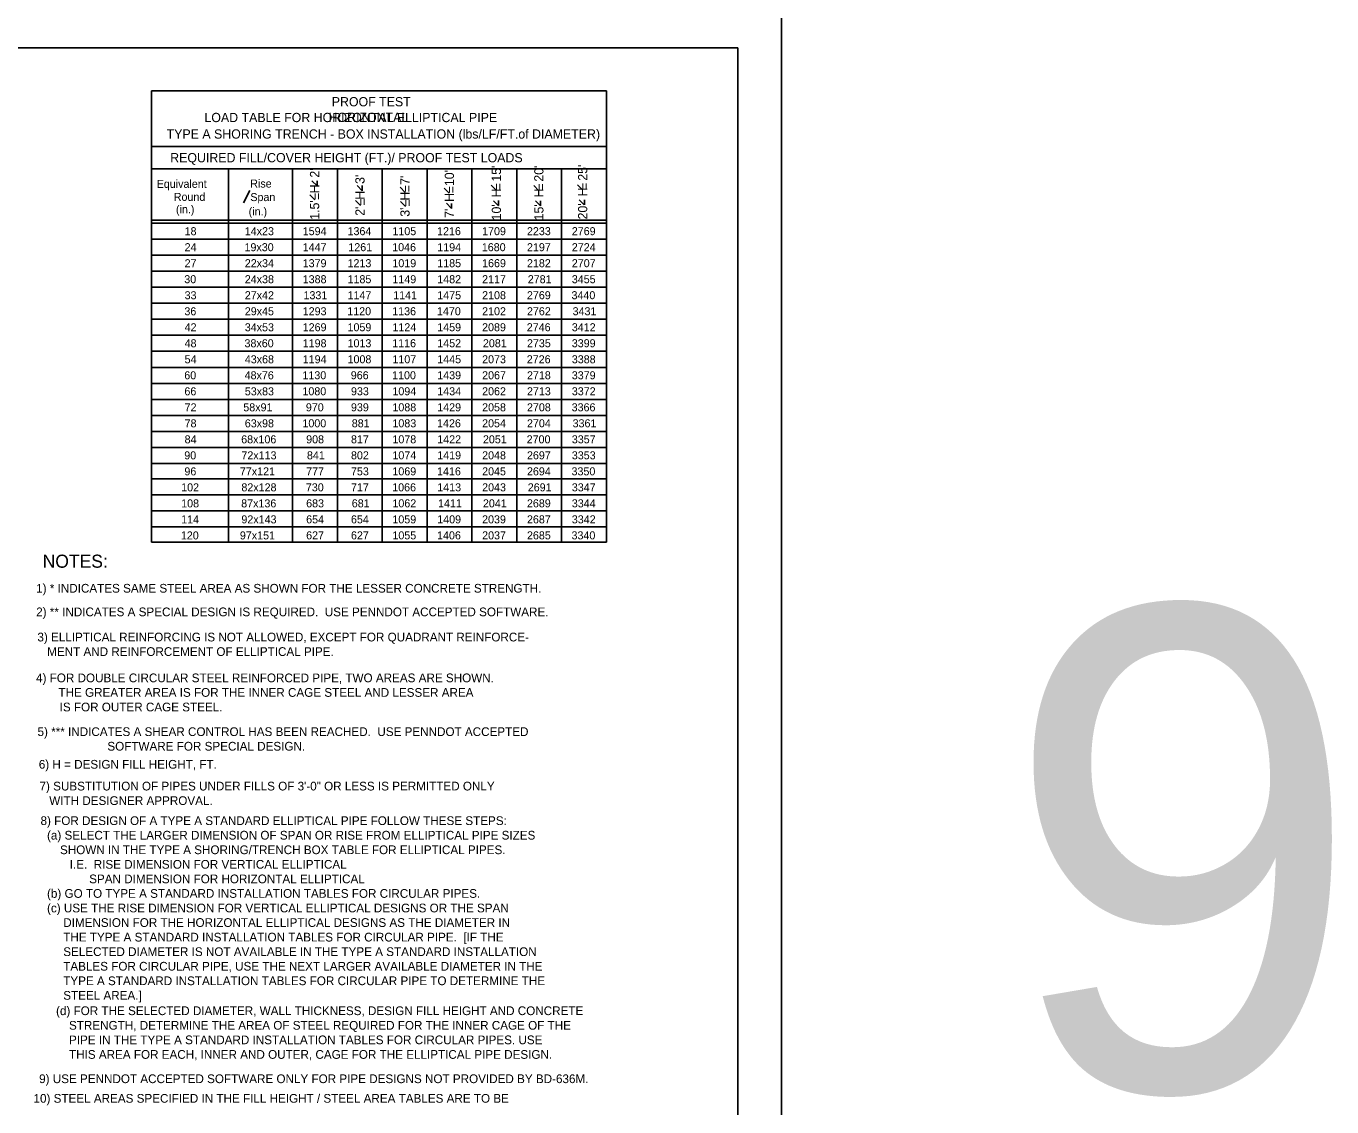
# Model space of a CAD drawing. Extents: x -22562 to -18409, y 3991 to 7171.
# Drawn here: x -18962.5 to -18513.6, y 5988.3 to 6359.9 of the extents above; entities that cross this region are included whole.
import ezdxf

# ---------------------------------------------------------------- set-up
doc = ezdxf.new("R2010")
doc.units = 0
for name, color, linetype in [('1', 7, 'Continuous'), ('2', 7, 'Continuous'), ('3', 7, 'Continuous'), ('4', 7, 'Continuous'), ('PLT-BNDY', 7, 'Continuous')]:
    doc.layers.add(name, color=color, linetype=linetype)

msp = doc.modelspace()

# ---------------------------------------------------------------- linework, layer by layer
at = {"layer": '1'}
for p, q in [((-18862.48, 6304.91), (-18864.21, 6306.68)), ((-18862.48, 6304.91), (-18862.48, 6306.67)), ((-18887.8, 6299.1), (-18885.61, 6303.33)), ((-18863.21, 6300.11), (-18864.93, 6301.88)), ((-18847, 6303.27), (-18848.72, 6305.04)), ((-18847, 6303.27), (-18847, 6305.03)), ((-18832.12, 6302.71), (-18833.84, 6304.48)), ((-18817.05, 6302.43), (-18818.78, 6304.2)), ((-18800.92, 6303.42), (-18802.64, 6305.19)), ((-18786.18, 6303.28), (-18787.9, 6305.05)), ((-18771.19, 6303.55), (-18772.91, 6305.32)), ((-18847.5, 6298.14), (-18849.22, 6299.9)), ((-18832.02, 6297.8), (-18833.74, 6299.57)), ((-18816.23, 6297.17), (-18817.95, 6298.94)), ((-18816.22, 6297.17), (-18816.22, 6298.93)), ((-18800.11, 6298.06), (-18801.83, 6299.83)), ((-18800.08, 6298.14), (-18800.08, 6299.9)), ((-18785.7, 6298.04), (-18787.42, 6299.81)), ((-18785.62, 6298.07), (-18785.62, 6299.83)), ((-18770.59, 6298.4), (-18772.31, 6300.16)), ((-18770.54, 6298.4), (-18770.54, 6300.16))]:
    msp.add_line(p, q, dxfattribs=at)
at = {"layer": '2'}
for p, q in [((-19503.85, 6352.37), (-18717.85, 6352.37)), ((-18717.85, 6352.37), (-18717.85, 5788.37)), ((-18919.37, 6182.42), (-18919.37, 6337.62)), ((-18762.98, 6337.62), (-18919.37, 6337.62)), ((-18762.98, 6182.42), (-18762.98, 6337.62)), ((-18762.98, 6318.48), (-18919.37, 6318.48)), ((-18762.98, 6310.77), (-18919.37, 6310.77)), ((-18892.94, 6182.42), (-18892.94, 6310.77)), ((-18870.91, 6182.42), (-18870.91, 6310.77)), ((-18855.49, 6182.42), (-18855.49, 6310.77)), ((-18840.08, 6182.42), (-18840.08, 6310.77)), ((-18824.66, 6182.42), (-18824.66, 6310.77)), ((-18809.24, 6182.42), (-18809.24, 6310.77)), ((-18793.82, 6182.42), (-18793.82, 6310.77)), ((-18778.4, 6182.42), (-18778.4, 6310.77)), ((-18919.37, 6293.15), (-18762.98, 6293.15)), ((-18919.37, 6292.11), (-18762.98, 6292.11)), ((-18919.37, 6286.61), (-18762.98, 6286.61)), ((-18919.37, 6281.1), (-18762.98, 6281.1)), ((-18919.37, 6275.59), (-18762.98, 6275.59)), ((-18919.37, 6270.09), (-18762.98, 6270.09)), ((-18919.37, 6264.58), (-18762.98, 6264.58)), ((-18919.37, 6259.07), (-18762.98, 6259.07)), ((-18919.37, 6259.07), (-18762.98, 6259.07)), ((-18919.37, 6253.57), (-18762.98, 6253.57)), ((-18919.37, 6248.06), (-18762.98, 6248.06)), ((-18919.37, 6242.55), (-18762.98, 6242.55)), ((-18919.37, 6237.05), (-18762.98, 6237.05)), ((-18919.37, 6231.54), (-18762.98, 6231.54)), ((-18919.37, 6226.04), (-18762.98, 6226.04)), ((-18919.37, 6220.53), (-18762.98, 6220.53)), ((-18919.37, 6215.02), (-18762.98, 6215.02)), ((-18919.37, 6209.52), (-18762.98, 6209.52)), ((-18919.37, 6204.23), (-18762.98, 6204.23)), ((-18919.37, 6198.72), (-18762.98, 6198.72)), ((-18919.37, 6193.21), (-18762.98, 6193.21)), ((-18919.37, 6187.71), (-18762.98, 6187.71)), ((-18762.98, 6182.42), (-18919.37, 6182.42))]:
    msp.add_line(p, q, dxfattribs=at)
at = {"layer": 'PLT-BNDY'}
msp.add_lwpolyline([(-19543.85, 6367.37), (-18702.85, 6367.37), (-18702.85, 5773.37), (-19543.85, 5773.37)], close=True, dxfattribs=at)

# ---------------------------------------------------------------- texts
at = {"layer": '1'}
for s, height, p in [('HORIZONTAL', 3.178, (-18858.51, 6326.91)), ('Equivalent', 2.751, (-18917.58, 6304.26)), ('Rise', 2.751, (-18885.43, 6304.35)), ('Round', 2.751, (-18911.72, 6299.79)), ('Span', 2.751, (-18885.4, 6299.71)), ('(in.)', 2.751, (-18910.96, 6295.51)), ('(in.)', 2.751, (-18885.97, 6294.78)), ('5) *** INDICATES A SHEAR CONTROL HAS BEEN REACHED.  USE PENNDOT ACCEPTED', 3, (-18958.54, 6115.79)), ('SOFTWARE FOR SPECIAL DESIGN.', 3, (-18934.54, 6110.78)), ('8) FOR DESIGN OF A TYPE A STANDARD ELLIPTICAL PIPE FOLLOW THESE STEPS:', 3, (-18957.51, 6085.19)), ('  (a) SELECT THE LARGER DIMENSION OF SPAN OR RISE FROM ELLIPTICAL PIPE SIZES', 3, (-18957.51, 6080.19)), ('      SHOWN IN THE TYPE A SHORING/TRENCH BOX TABLE FOR ELLIPTICAL PIPES.', 3, (-18957.51, 6075.18)), ('         I.E.  RISE DIMENSION FOR VERTICAL ELLIPTICAL', 3, (-18957.51, 6070.18)), ('               SPAN DIMENSION FOR HORIZONTAL ELLIPTICAL', 3, (-18957.51, 6065.17)), ('  (b) GO TO TYPE A STANDARD INSTALLATION TABLES FOR CIRCULAR PIPES.', 3, (-18957.51, 6060.17)), ('  (c) USE THE RISE DIMENSION FOR VERTICAL ELLIPTICAL DESIGNS OR THE SPAN', 3, (-18957.51, 6055.16)), ('       DIMENSION FOR THE HORIZONTAL ELLIPTICAL DESIGNS AS THE DIAMETER IN', 3, (-18957.51, 6050.16)), ('       THE TYPE A STANDARD INSTALLATION TABLES FOR CIRCULAR PIPE.  [IF THE', 3, (-18957.51, 6045.15)), ('       SELECTED DIAMETER IS NOT AVAILABLE IN THE TYPE A STANDARD INSTALLATION', 3, (-18957.51, 6040.15)), ('       TABLES FOR CIRCULAR PIPE, USE THE NEXT LARGER AVAILABLE DIAMETER IN THE', 3, (-18957.51, 6035.14)), ('       TYPE A STANDARD INSTALLATION TABLES FOR CIRCULAR PIPE TO DETERMINE THE', 3, (-18957.51, 6030.14)), ('       STEEL AREA.]', 3, (-18957.51, 6025.13)), ('(d) FOR THE SELECTED DIAMETER, WALL THICKNESS, DESIGN FILL HEIGHT AND CONCRETE', 3, (-18952.18, 6019.84)), ('    STRENGTH, DETERMINE THE AREA OF STEEL REQUIRED FOR THE INNER CAGE OF THE', 3, (-18952.18, 6014.83)), ('    PIPE IN THE TYPE A STANDARD INSTALLATION TABLES FOR CIRCULAR PIPES. USE', 3, (-18952.18, 6009.83)), ('    THIS AREA FOR EACH, INNER AND OUTER, CAGE FOR THE ELLIPTICAL PIPE DESIGN.', 3, (-18952.18, 6004.82)), ('9) USE PENNDOT ACCEPTED SOFTWARE ONLY FOR PIPE DESIGNS NOT PROVIDED BY BD-636M.', 3, (-18957.99, 5996.46)), ('10) STEEL AREAS SPECIFIED IN THE FILL HEIGHT / STEEL AREA TABLES ARE TO BE', 3, (-18959.93, 5989.72))]:
    msp.add_text(s, height=height, dxfattribs=at).set_placement(p)
for p in [(-18861.07, 6300.08), (-18829.97, 6302.76), (-18814.88, 6302.45), (-18798.72, 6303.48), (-18784.05, 6303.34), (-18769.03, 6303.58), (-18845.36, 6298.11), (-18829.88, 6297.77)]:
    msp.add_text('=', height=3.17, rotation=90, dxfattribs=at).set_placement(p)
at = {"layer": '2'}
for s, height, p in [('NOTES:', 4.5, (-18956.79, 6173.65)), ('9', 166.03, (-18626.59, 5994.06))]:
    msp.add_text(s, height=height, dxfattribs=at).set_placement(p)
at = {"layer": '3'}
for s, height, p in [('18', 2.751, (-18907.99, 6287.98)), ('14x23', 2.751, (-18887.3, 6287.99)), ('1594', 2.751, (-18867.39, 6287.99)), ('1364', 2.751, (-18851.98, 6287.99)), ('1105', 2.751, (-18836.56, 6287.99)), ('1216', 2.751, (-18821.21, 6287.99)), ('1709', 2.751, (-18805.73, 6287.99)), ('2233', 2.751, (-18790.31, 6287.99)), ('2769', 2.751, (-18774.9, 6287.99)), ('24', 2.751, (-18907.99, 6282.48)), ('19x30', 2.751, (-18887.4, 6282.48)), ('1447', 2.751, (-18867.39, 6282.48)), ('1261', 2.751, (-18851.71, 6282.48)), ('1046', 2.751, (-18836.63, 6282.48)), ('1194', 2.751, (-18821.14, 6282.48)), ('1680', 2.751, (-18805.83, 6282.48)), ('2197', 2.751, (-18790.31, 6282.48)), ('2724', 2.751, (-18774.89, 6282.48)), ('27', 2.751, (-18907.99, 6276.97)), ('22x34', 2.751, (-18887.3, 6276.98)), ('1379', 2.751, (-18867.4, 6276.98)), ('1213', 2.751, (-18851.98, 6276.98)), ('1019', 2.751, (-18836.57, 6276.98)), ('1185', 2.751, (-18821.14, 6276.98)), ('1669', 2.751, (-18805.73, 6276.98)), ('2182', 2.751, (-18790.31, 6276.98)), ('2707', 2.751, (-18774.89, 6276.98)), ('30', 2.751, (-18908.1, 6271.47)), ('24x38', 2.751, (-18887.3, 6271.47)), ('1388', 2.751, (-18867.39, 6271.47)), ('1185', 2.751, (-18851.98, 6271.47)), ('1149', 2.751, (-18836.57, 6271.47)), ('1482', 2.751, (-18821.14, 6271.47)), ('2117', 2.751, (-18805.72, 6271.47)), ('2781', 2.751, (-18790.03, 6271.47)), ('3455', 2.751, (-18774.89, 6271.47)), ('33', 2.751, (-18907.99, 6265.96)), ('27x42', 2.751, (-18887.3, 6265.97)), ('1331', 2.751, (-18867.12, 6265.97)), ('1147', 2.751, (-18851.98, 6265.97)), ('1141', 2.751, (-18836.29, 6265.97)), ('1475', 2.751, (-18821.14, 6265.97)), ('2108', 2.751, (-18805.72, 6265.97)), ('2769', 2.751, (-18790.32, 6265.97)), ('3440', 2.751, (-18774.99, 6265.97)), ('36', 2.751, (-18908.06, 6260.45)), ('29x45', 2.751, (-18887.3, 6260.45)), ('1293', 2.751, (-18867.39, 6260.46)), ('1120', 2.751, (-18852.08, 6260.46)), ('1136', 2.751, (-18836.63, 6260.46)), ('1470', 2.751, (-18821.24, 6260.46)), ('2102', 2.751, (-18805.72, 6260.46)), ('2762', 2.751, (-18790.31, 6260.46)), ('3431', 2.751, (-18774.62, 6260.46)), ('42', 2.751, (-18907.99, 6254.95)), ('34x53', 2.751, (-18887.3, 6254.95)), ('1269', 2.751, (-18867.4, 6254.96)), ('1059', 2.751, (-18851.99, 6254.96)), ('1124', 2.751, (-18836.56, 6254.96)), ('1459', 2.751, (-18821.15, 6254.96)), ('2089', 2.751, (-18805.73, 6254.96)), ('2746', 2.751, (-18790.37, 6254.96)), ('3412', 2.751, (-18774.89, 6254.96)), ('48', 2.751, (-18907.99, 6249.45)), ('38x60', 2.751, (-18887.4, 6249.45)), ('1198', 2.751, (-18867.39, 6249.46)), ('1013', 2.751, (-18851.98, 6249.46)), ('1116', 2.751, (-18836.63, 6249.46)), ('1452', 2.751, (-18821.14, 6249.46)), ('2081', 2.751, (-18805.45, 6249.46)), ('2735', 2.751, (-18790.31, 6249.46)), ('3399', 2.751, (-18774.9, 6249.46)), ('54', 2.751, (-18907.99, 6243.94)), ('43x68', 2.751, (-18887.3, 6243.94)), ('1194', 2.751, (-18867.39, 6243.95)), ('1008', 2.751, (-18851.98, 6243.95)), ('1107', 2.751, (-18836.56, 6243.95)), ('1445', 2.751, (-18821.14, 6243.95)), ('2073', 2.751, (-18805.72, 6243.95)), ('2726', 2.751, (-18790.37, 6243.95)), ('3388', 2.751, (-18774.89, 6243.95)), ('60', 2.751, (-18908.1, 6238.44)), ('48x76', 2.751, (-18887.36, 6238.44)), ('1130', 2.751, (-18867.49, 6238.45)), ('966', 2.751, (-18850.87, 6238.45)), ('1100', 2.751, (-18836.66, 6238.45)), ('1439', 2.751, (-18821.15, 6238.45)), ('2067', 2.751, (-18805.72, 6238.45)), ('2718', 2.751, (-18790.31, 6238.45)), ('3379', 2.751, (-18774.9, 6238.45)), ('66', 2.751, (-18908.06, 6232.93)), ('53x83', 2.751, (-18887.3, 6232.93)), ('1080', 2.751, (-18867.49, 6232.95)), ('933', 2.751, (-18850.8, 6232.95)), ('1094', 2.751, (-18836.56, 6232.95)), ('1434', 2.751, (-18821.14, 6232.95)), ('2062', 2.751, (-18805.72, 6232.95)), ('2713', 2.751, (-18790.31, 6232.95)), ('3372', 2.751, (-18774.89, 6232.95)), ('72', 2.751, (-18907.99, 6227.43)), ('58x91', 2.751, (-18887.81, 6227.43)), ('970', 2.751, (-18866.31, 6227.44)), ('939', 2.751, (-18850.81, 6227.44)), ('1088', 2.751, (-18836.56, 6227.44)), ('1429', 2.751, (-18821.15, 6227.44)), ('2058', 2.751, (-18805.72, 6227.44)), ('2708', 2.751, (-18790.31, 6227.44)), ('3366', 2.751, (-18774.95, 6227.44)), ('78', 2.751, (-18907.99, 6221.93)), ('63x98', 2.751, (-18887.3, 6221.93)), ('1000', 2.751, (-18867.49, 6221.94)), ('881', 2.751, (-18850.53, 6221.94)), ('1083', 2.751, (-18836.56, 6221.94)), ('1426', 2.751, (-18821.21, 6221.94)), ('2054', 2.751, (-18805.72, 6221.94)), ('2704', 2.751, (-18790.31, 6221.94)), ('3361', 2.751, (-18774.62, 6221.94)), ('84', 2.751, (-18907.99, 6216.42)), ('68x106', 2.751, (-18888.54, 6216.42)), ('908', 2.751, (-18866.21, 6216.43)), ('817', 2.751, (-18850.8, 6216.43)), ('1078', 2.751, (-18836.56, 6216.43)), ('1422', 2.751, (-18821.14, 6216.43)), ('2051', 2.751, (-18805.45, 6216.43)), ('2700', 2.751, (-18790.41, 6216.43)), ('3357', 2.751, (-18774.89, 6216.43)), ('90', 2.751, (-18908.1, 6210.92)), ('72x113', 2.751, (-18888.47, 6210.92)), ('841', 2.751, (-18865.94, 6210.93)), ('802', 2.751, (-18850.8, 6210.93)), ('1074', 2.751, (-18836.56, 6210.93)), ('1419', 2.751, (-18821.15, 6210.93)), ('2048', 2.751, (-18805.72, 6210.93)), ('2697', 2.751, (-18790.31, 6210.93)), ('3353', 2.751, (-18774.89, 6210.93)), ('96', 2.751, (-18908.06, 6205.41)), ('77x121', 2.751, (-18888.99, 6205.41)), ('777', 2.751, (-18866.21, 6205.42)), ('753', 2.751, (-18850.8, 6205.42)), ('1069', 2.751, (-18836.57, 6205.42)), ('1416', 2.751, (-18821.21, 6205.42)), ('2045', 2.751, (-18805.72, 6205.42)), ('2694', 2.751, (-18790.31, 6205.42)), ('3350', 2.751, (-18774.99, 6205.42)), ('102', 2.751, (-18909.17, 6199.91)), ('82x128', 2.751, (-18888.47, 6199.91)), ('730', 2.751, (-18866.31, 6199.92)), ('717', 2.751, (-18850.8, 6199.92)), ('1066', 2.751, (-18836.63, 6199.92)), ('1413', 2.751, (-18821.14, 6199.92)), ('2043', 2.751, (-18805.72, 6199.92)), ('2691', 2.751, (-18790.03, 6199.92)), ('3347', 2.751, (-18774.89, 6199.92)), ('108', 2.751, (-18909.17, 6194.4)), ('87x136', 2.751, (-18888.54, 6194.4)), ('683', 2.751, (-18866.21, 6194.42)), ('681', 2.751, (-18850.53, 6194.42)), ('1062', 2.751, (-18836.56, 6194.42)), ('1411', 2.751, (-18820.87, 6194.42)), ('2041', 2.751, (-18805.45, 6194.42)), ('2689', 2.751, (-18790.32, 6194.42)), ('3344', 2.751, (-18774.89, 6194.42)), ('114', 2.751, (-18909.17, 6188.9)), ('92x143', 2.751, (-18888.47, 6188.9)), ('654', 2.751, (-18866.21, 6188.91)), ('654', 2.751, (-18850.8, 6188.91)), ('1059', 2.751, (-18836.57, 6188.91)), ('1409', 2.751, (-18821.15, 6188.91)), ('2039', 2.751, (-18805.73, 6188.91)), ('2687', 2.751, (-18790.31, 6188.91)), ('3342', 2.751, (-18774.89, 6188.91)), ('120', 2.751, (-18909.27, 6183.39)), ('97x151', 2.751, (-18888.99, 6183.39)), ('627', 2.751, (-18866.21, 6183.41)), ('627', 2.751, (-18850.8, 6183.41)), ('1055', 2.751, (-18836.56, 6183.41)), ('1406', 2.751, (-18821.21, 6183.41)), ('2037', 2.751, (-18805.72, 6183.41)), ('2685', 2.751, (-18790.31, 6183.41)), ('3340', 2.751, (-18774.99, 6183.41)), ('7) SUBSTITUTION OF PIPES UNDER FILLS OF 3\'-0" OR LESS IS PERMITTED ONLY', 3, (-18957.86, 6097.08)), ('   WITH DESIGNER APPROVAL.', 3, (-18957.86, 6092.08))]:
    msp.add_text(s, height=height, dxfattribs=at).set_placement(p)
at = {"layer": '4'}
for s, height, p in [('PROOF TEST', 3.178, (-18857.41, 6332.29)), ('LOAD TABLE FOR HORIZONTAL ELLIPTICAL PIPE', 3.1784, (-18901.17, 6326.86)), ('TYPE A SHORING TRENCH - BOX INSTALLATION (lbs/LF/FT.of DIAMETER)', 3.1778, (-18914.17, 6321.19)), ('REQUIRED FILL/COVER HEIGHT (FT.)/ PROOF TEST LOADS', 3.1784, (-18912.94, 6313.04)), ('1) * INDICATES SAME STEEL AREA AS SHOWN FOR THE LESSER CONCRETE STRENGTH.', 3, (-18959.01, 6165.09)), ('2) ** INDICATES A SPECIAL DESIGN IS REQUIRED.  USE PENNDOT ACCEPTED SOFTWARE.', 3, (-18959.01, 6156.97)), ('3) ELLIPTICAL REINFORCING IS NOT ALLOWED, EXCEPT FOR QUADRANT REINFORCE-', 3, (-18958.58, 6148.32)), ('   MENT AND REINFORCEMENT OF ELLIPTICAL PIPE.', 3, (-18958.58, 6143.32)), ('4) FOR DOUBLE CIRCULAR STEEL REINFORCED PIPE, TWO AREAS ARE SHOWN.', 3, (-18959.05, 6134.28)), ('THE GREATER AREA IS FOR THE INNER CAGE STEEL AND LESSER AREA', 3, (-18951.36, 6129.28)), ('IS FOR OUTER CAGE STEEL.', 3, (-18950.94, 6124.27)), ('6) H = DESIGN FILL HEIGHT, FT.', 3, (-18958.11, 6104.57))]:
    msp.add_text(s, height=height, dxfattribs=at).set_placement(p)
for s, height, p in [("10'  H  15'", 3.1717, (-18799.24, 6293.08)), ("15'  H  20'", 3.1717, (-18784.64, 6293.08)), ("20'  H  25'", 3.1717, (-18769.58, 6293.41)), ("1.5'  H  2'", 3.1717, (-18861.73, 6293.3)), ("2'  H  3'", 3.172, (-18846.14, 6294.66)), ("3'  H  7'", 3.172, (-18830.66, 6294.33)), ("7'  H  10'", 3.172, (-18815.4, 6293.92))]:
    msp.add_text(s, height=height, rotation=90, dxfattribs=at).set_placement(p)

doc.saveas('drawing.dxf')
